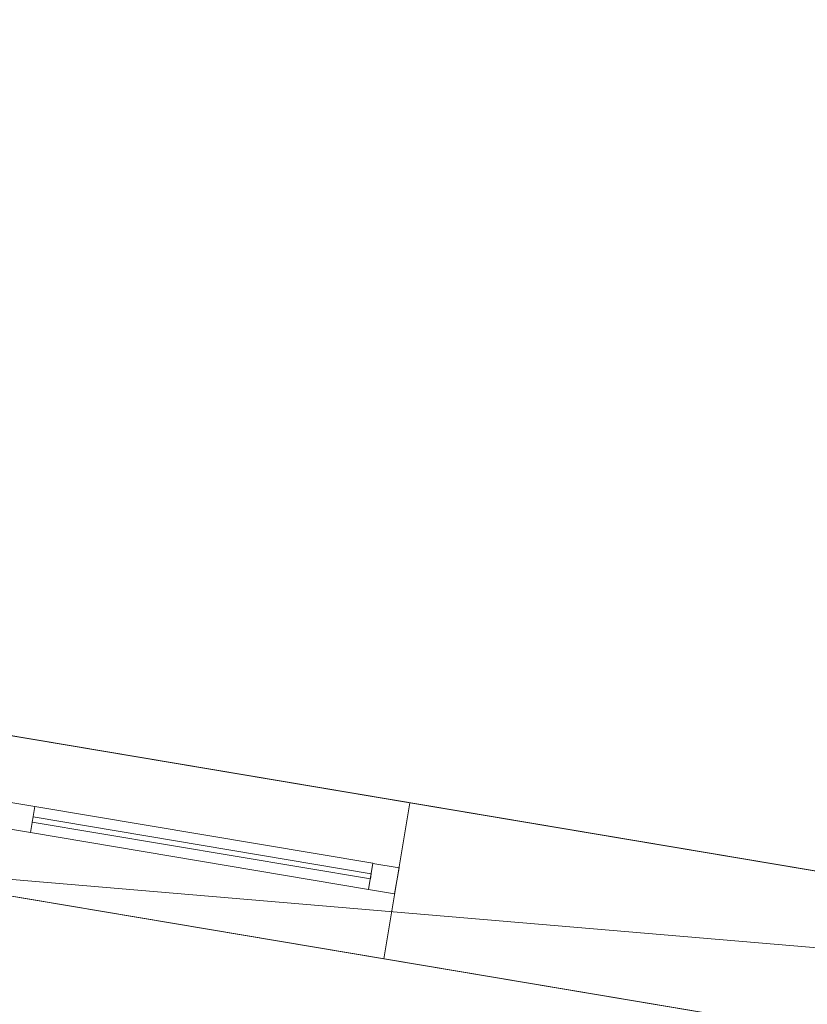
# Model space of a CAD drawing. Header units: millimetres. Extents: x -430348 to -225823, y -86243 to 5084.
# Tile 698 of 1056: x -353388 to -351895, y -7697 to -5831. Entities that reach past the tile are written whole.
import ezdxf

# ---------------------------------------------------------------- set-up
doc = ezdxf.new("R2010")
doc.units = ezdxf.units.MM
for name, color, linetype, lineweight in [('A-GLAZ-CURT', 52, 'Continuous', 9), ('A-GLAZ-CWMG', 51, 'Continuous', 9), ('A-ROOF', 132, 'Continuous', 9), ('A-WALL', 113, 'Continuous', 9)]:
    doc.layers.add(name, color=color, linetype=linetype, lineweight=lineweight)

# ---------------------------------------------------------------- blocks, each defined once
blk = doc.blocks.new('Rectangular Mullion - 50mm x 50mm-342405-_3D_ Copy 1')
at = {"layer": 'A-GLAZ-CWMG'}
mesh = blk.add_polyface(dxfattribs=at)
corners = [(0, 25), (-50, 25), (-50, -25), (0, -25)]
mesh.append_faces([[corners[k] for k in face] for face in [(2, 3, 0, 1)]])
mesh = blk.add_polyface(dxfattribs=at)
corners = [(0, 25, -650), (0, -25, -650), (-50, -25, -650), (-50, 25, -650)]
mesh.append_faces([[corners[k] for k in face] for face in [(0, 1, 2, 3)]])
mesh = blk.add_polyface(dxfattribs=at)
corners = [(-50, 25), (0, 25), (0, 25, -650), (-50, 25, -650)]
mesh.append_faces([[corners[k] for k in face] for face in [(0, 1, 2, 3)]])
mesh = blk.add_polyface(dxfattribs=at)
corners = [(-50, -25), (-50, 25), (-50, 25, -650), (-50, -25, -650)]
mesh.append_faces([[corners[k] for k in face] for face in [(0, 1, 2, 3)]])
mesh = blk.add_polyface(dxfattribs=at)
corners = [(0, 25), (0, -25), (0, -25, -650), (0, 25, -650)]
mesh.append_faces([[corners[k] for k in face] for face in [(0, 1, 2, 3)]])
mesh = blk.add_polyface(dxfattribs=at)
corners = [(0, -25), (-50, -25), (-50, -25, -650), (0, -25, -650)]
mesh.append_faces([[corners[k] for k in face] for face in [(0, 1, 2, 3)]])
blk = doc.blocks.new('Rectangular Mullion - 50mm x 50mm-372305-_3D_ Copy 1')
at = {"layer": 'A-GLAZ-CWMG'}
mesh = blk.add_polyface(dxfattribs=at)
corners = [(0, 25), (-50, 25), (-50, -25), (0, -25)]
mesh.append_faces([[corners[k] for k in face] for face in [(3, 0, 1, 2)]])
mesh = blk.add_polyface(dxfattribs=at)
corners = [(-50, 25), (0, 25), (0, 25, -575), (-50, 25, -575)]
mesh.append_faces([[corners[k] for k in face] for face in [(3, 0, 1, 2)]])
mesh = blk.add_polyface(dxfattribs=at)
corners = [(-50, -25), (-50, 25), (-50, 25, -575), (-50, -25, -575)]
mesh.append_faces([[corners[k] for k in face] for face in [(3, 0, 1, 2)]])
mesh = blk.add_polyface(dxfattribs=at)
corners = [(0, 25), (0, -25), (0, -25, -575), (0, 25, -575)]
mesh.append_faces([[corners[k] for k in face] for face in [(3, 0, 1, 2)]])
mesh = blk.add_polyface(dxfattribs=at)
corners = [(0, -25), (-50, -25), (-50, -25, -575), (0, -25, -575)]
mesh.append_faces([[corners[k] for k in face] for face in [(3, 0, 1, 2)]])
blk = doc.blocks.new('System Panel - Glazed-518797-_3D_ Copy 1')
at = {"layer": 'A-GLAZ-CURT', "transparency": 33554471}
mesh = blk.add_polyface(dxfattribs=at)
corners = [(-325, 5), (-325, 5, 500), (325, 5, 500), (325, 5)]
mesh.append_faces([[corners[k] for k in face] for face in [(1, 2, 3, 0)]])
mesh = blk.add_polyface(dxfattribs=at)
corners = [(325, -5), (-325, -5), (-325, 5), (325, 5)]
mesh.append_faces([[corners[k] for k in face] for face in [(0, 1, 2, 3)]])
mesh = blk.add_polyface(dxfattribs=at)
corners = [(-325, -5, 500), (325, -5, 500), (325, 5, 500), (-325, 5, 500)]
mesh.append_faces([[corners[k] for k in face] for face in [(0, 1, 2, 3)]])
mesh = blk.add_polyface(dxfattribs=at)
corners = [(-325, -5), (-325, -5, 500), (-325, 5, 500), (-325, 5)]
mesh.append_faces([[corners[k] for k in face] for face in [(0, 1, 2, 3)]])
mesh = blk.add_polyface(dxfattribs=at)
corners = [(325, -5, 500), (325, -5), (325, 5), (325, 5, 500)]
mesh.append_faces([[corners[k] for k in face] for face in [(0, 1, 2, 3)]])
mesh = blk.add_polyface(dxfattribs=at)
corners = [(-325, -5), (325, -5), (325, -5, 500), (-325, -5, 500)]
mesh.append_faces([[corners[k] for k in face] for face in [(2, 3, 0, 1)]])
blk = doc.blocks.new('Rectangular Mullion - 50mm x 50mm-342406-_3D_ Copy 1')
at = {"layer": 'A-GLAZ-CWMG'}
mesh = blk.add_polyface(dxfattribs=at)
corners = [(0, 25), (-50, 25), (-50, -25), (0, -25)]
mesh.append_faces([[corners[k] for k in face] for face in [(2, 3, 0, 1)]])
mesh = blk.add_polyface(dxfattribs=at)
corners = [(0, 25, -650), (0, -25, -650), (-50, -25, -650), (-50, 25, -650)]
mesh.append_faces([[corners[k] for k in face] for face in [(0, 1, 2, 3)]])
mesh = blk.add_polyface(dxfattribs=at)
corners = [(-50, 25), (0, 25), (0, 25, -650), (-50, 25, -650)]
mesh.append_faces([[corners[k] for k in face] for face in [(0, 1, 2, 3)]])
mesh = blk.add_polyface(dxfattribs=at)
corners = [(-50, -25), (-50, 25), (-50, 25, -650), (-50, -25, -650)]
mesh.append_faces([[corners[k] for k in face] for face in [(0, 1, 2, 3)]])
mesh = blk.add_polyface(dxfattribs=at)
corners = [(0, 25), (0, -25), (0, -25, -650), (0, 25, -650)]
mesh.append_faces([[corners[k] for k in face] for face in [(0, 1, 2, 3)]])
mesh = blk.add_polyface(dxfattribs=at)
corners = [(0, -25), (-50, -25), (-50, -25, -650), (0, -25, -650)]
mesh.append_faces([[corners[k] for k in face] for face in [(0, 1, 2, 3)]])
blk = doc.blocks.new('Rectangular Mullion - 50mm x 50mm-372306-_3D_ Copy 1')
at = {"layer": 'A-GLAZ-CWMG'}
mesh = blk.add_polyface(dxfattribs=at)
corners = [(0, 25, -575), (0, -25, -575), (-50, -25, -575), (-50, 25, -575)]
mesh.append_faces([[corners[k] for k in face] for face in [(3, 0, 1, 2)]])
mesh = blk.add_polyface(dxfattribs=at)
corners = [(-50, 25), (0, 25), (0, 25, -575), (-50, 25, -575)]
mesh.append_faces([[corners[k] for k in face] for face in [(3, 0, 1, 2)]])
mesh = blk.add_polyface(dxfattribs=at)
corners = [(-50, -25), (-50, 25), (-50, 25, -575), (-50, -25, -575)]
mesh.append_faces([[corners[k] for k in face] for face in [(3, 0, 1, 2)]])
mesh = blk.add_polyface(dxfattribs=at)
corners = [(0, 25), (0, -25), (0, -25, -575), (0, 25, -575)]
mesh.append_faces([[corners[k] for k in face] for face in [(3, 0, 1, 2)]])
mesh = blk.add_polyface(dxfattribs=at)
corners = [(0, -25), (-50, -25), (-50, -25, -575), (0, -25, -575)]
mesh.append_faces([[corners[k] for k in face] for face in [(3, 0, 1, 2)]])
blk = doc.blocks.new('Rectangular Mullion - 50mm x 50mm-444118-_3D_ Copy 1')
at = {"layer": 'A-GLAZ-CWMG'}
mesh = blk.add_polyface(dxfattribs=at)
corners = [(25, 25), (-25, 25), (-25, -25), (25, -25)]
mesh.append_faces([[corners[k] for k in face] for face in [(2, 3, 0, 1)]])
mesh = blk.add_polyface(dxfattribs=at)
corners = [(25, 25, -650), (25, -25, -650), (-25, -25, -650), (-25, 25, -650)]
mesh.append_faces([[corners[k] for k in face] for face in [(0, 1, 2, 3)]])
mesh = blk.add_polyface(dxfattribs=at)
corners = [(-25, 25), (25, 25), (25, 25, -650), (-25, 25, -650)]
mesh.append_faces([[corners[k] for k in face] for face in [(0, 1, 2, 3)]])
mesh = blk.add_polyface(dxfattribs=at)
corners = [(-25, -25), (-25, 25), (-25, 25, -650), (-25, -25, -650)]
mesh.append_faces([[corners[k] for k in face] for face in [(0, 1, 2, 3)]])
mesh = blk.add_polyface(dxfattribs=at)
corners = [(25, 25), (25, -25), (25, -25, -650), (25, 25, -650)]
mesh.append_faces([[corners[k] for k in face] for face in [(0, 1, 2, 3)]])
mesh = blk.add_polyface(dxfattribs=at)
corners = [(25, -25), (-25, -25), (-25, -25, -650), (25, -25, -650)]
mesh.append_faces([[corners[k] for k in face] for face in [(0, 1, 2, 3)]])
blk = doc.blocks.new('Rectangular Mullion - 50mm x 50mm-379571-_3D_ Copy 1')
at = {"layer": 'A-GLAZ-CWMG'}
mesh = blk.add_polyface(dxfattribs=at)
corners = [(25, 25, -575), (25, -25, -575), (-25, -25, -575), (-25, 25, -575)]
mesh.append_faces([[corners[k] for k in face] for face in [(0, 1, 2, 3)]])
mesh = blk.add_polyface(dxfattribs=at)
corners = [(-25, 25), (25, 25), (25, 25, -575), (-25, 25, -575)]
mesh.append_faces([[corners[k] for k in face] for face in [(3, 0, 1, 2)]])
mesh = blk.add_polyface(dxfattribs=at)
corners = [(-25, -25), (-25, 25), (-25, 25, -575), (-25, -25, -575)]
mesh.append_faces([[corners[k] for k in face] for face in [(3, 0, 1, 2)]])
mesh = blk.add_polyface(dxfattribs=at)
corners = [(25, 25), (25, -25), (25, -25, -575), (25, 25, -575)]
mesh.append_faces([[corners[k] for k in face] for face in [(3, 0, 1, 2)]])
mesh = blk.add_polyface(dxfattribs=at)
corners = [(25, -25), (-25, -25), (-25, -25, -575), (25, -25, -575)]
mesh.append_faces([[corners[k] for k in face] for face in [(3, 0, 1, 2)]])
blk = doc.blocks.new('Rectangular Mullion - 50mm x 50mm-379572-_3D_ Copy 1')
at = {"layer": 'A-GLAZ-CWMG'}
mesh = blk.add_polyface(dxfattribs=at)
corners = [(25, 25), (-25, 25), (-25, -25), (25, -25)]
mesh.append_faces([[corners[k] for k in face] for face in [(2, 3, 0, 1)]])
mesh = blk.add_polyface(dxfattribs=at)
corners = [(-25, 25), (25, 25), (25, 25, -575), (-25, 25, -575)]
mesh.append_faces([[corners[k] for k in face] for face in [(3, 0, 1, 2)]])
mesh = blk.add_polyface(dxfattribs=at)
corners = [(-25, -25), (-25, 25), (-25, 25, -575), (-25, -25, -575)]
mesh.append_faces([[corners[k] for k in face] for face in [(3, 0, 1, 2)]])
mesh = blk.add_polyface(dxfattribs=at)
corners = [(25, 25), (25, -25), (25, -25, -575), (25, 25, -575)]
mesh.append_faces([[corners[k] for k in face] for face in [(3, 0, 1, 2)]])
mesh = blk.add_polyface(dxfattribs=at)
corners = [(25, -25), (-25, -25), (-25, -25, -575), (25, -25, -575)]
mesh.append_faces([[corners[k] for k in face] for face in [(3, 0, 1, 2)]])

msp = doc.modelspace()

# ---------------------------------------------------------------- block references
at = {"layer": 'A-GLAZ-CURT', "transparency": 33554471, "rotation": 350.4526997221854}
for p in [(-353042.8, -7401, 62157.6), (-353042.8, -7401, 62707.6)]:
    msp.add_blockref('System Panel - Glazed-518797-_3D_ Copy 1', p, dxfattribs=at)
at = {"layer": 'A-GLAZ-CWMG', "extrusion": (0, 0, -1), "rotation": 189.5473002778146}
for name, p in [('Rectangular Mullion - 50mm x 50mm-379571-_3D_ Copy 1', (353388, -7343, -62682.6)), ('Rectangular Mullion - 50mm x 50mm-379572-_3D_ Copy 1', (353388, -7343, -62107.6)), ('Rectangular Mullion - 50mm x 50mm-372305-_3D_ Copy 1', (352673, -7463.2, -62107.6)), ('Rectangular Mullion - 50mm x 50mm-372306-_3D_ Copy 1', (352673, -7463.2, -62682.6))]:
    msp.add_blockref(name, p, dxfattribs=at)
at = {"layer": 'A-GLAZ-CWMG', "extrusion": (0.986149, -0.165862, 0), "rotation": 90}
for name, p in [('Rectangular Mullion - 50mm x 50mm-342405-_3D_ Copy 1', (-65854.8, 63257.6, -346600.3)), ('Rectangular Mullion - 50mm x 50mm-444118-_3D_ Copy 1', (-65854.8, 62682.6, -346600.3))]:
    msp.add_blockref(name, p, dxfattribs=at)
at = {"layer": 'A-GLAZ-CWMG', "extrusion": (-0.986149, 0.165862, 0), "rotation": 270}
msp.add_blockref('Rectangular Mullion - 50mm x 50mm-342406-_3D_ Copy 1', (65854.8, 62107.6, 347250.3), dxfattribs=at)

# ---------------------------------------------------------------- meshes
at = {"layer": 'A-ROOF'}
mesh = msp.add_polyface(dxfattribs=at)
corners = [(-335956.2, -3632.8, 63357.6), (-360412.7, 480.5, 63357.6), (-357333, -3637.3, 65907.6), (-355277.9, -3983, 65907.6), (-355180.4, -3403.2, 65485.3), (-354376.7, -3538.4, 65485.3), (-354474.2, -4118.1, 65907.6), (-343029.9, -6043, 65907.6), (-342932.4, -5463.2, 65485.3), (-342128.7, -5598.4, 65485.3), (-342226.2, -6178.1, 65907.6), (-340055.7, -6543.2, 65907.6)]
mesh.append_faces([[corners[k] for k in face] for face in [(4, 1, 2, 3)]], dxfattribs={"vtx0": -1})
mesh.append_faces([[corners[k] for k in face] for face in [(1, 4, 5, 0)]], dxfattribs={"vtx0": -1, "vtx2": -1})
mesh.append_faces([[corners[k] for k in face] for face in [(11, 0, 9, 10), (7, 8, 5, 6)]], dxfattribs={"vtx1": -1})
mesh.append_faces([[corners[k] for k in face] for face in [(8, 9, 0, 5)]], dxfattribs={"vtx1": -1, "vtx2": -1, "vtx3": -1})
mesh = msp.add_polyface(dxfattribs=at)
corners = [(-360412.7, 480.5, 63257.6), (-335956.2, -3632.8, 63257.6), (-340055.7, -6543.2, 65807.6), (-342226.2, -6178.1, 65807.6), (-342128.7, -5598.4, 65385.3), (-342932.4, -5463.2, 65385.3), (-343029.9, -6043, 65807.6), (-354474.2, -4118.1, 65807.6), (-354376.7, -3538.4, 65385.3), (-355180.4, -3403.2, 65385.3), (-355277.9, -3983, 65807.6), (-357333, -3637.3, 65807.6)]
mesh.append_faces([[corners[k] for k in face] for face in [(4, 1, 2, 3), (8, 5, 6, 7)]], dxfattribs={"vtx0": -1})
mesh.append_faces([[corners[k] for k in face] for face in [(1, 4, 5, 8)]], dxfattribs={"vtx0": -1, "vtx2": -1, "vtx3": -1})
mesh.append_faces([[corners[k] for k in face] for face in [(11, 0, 9, 10)]], dxfattribs={"vtx1": -1})
mesh.append_faces([[corners[k] for k in face] for face in [(8, 9, 0, 1)]], dxfattribs={"vtx1": -1, "vtx3": -1})
mesh = msp.add_polyface(dxfattribs=at)
corners = [(-361590.3, -6521.1, 63357.6), (-337133.8, -10634.5, 63357.6), (-340055.7, -6543.2, 65907.6), (-342226.2, -6178.1, 65907.6), (-342319.5, -6732.4, 65503.9), (-343123.2, -6597.3, 65503.9), (-343029.9, -6043, 65907.6), (-354474.2, -4118.1, 65907.6), (-354567.4, -4672.4, 65503.9), (-355371.1, -4537.3, 65503.9), (-355277.9, -3983, 65907.6), (-357333, -3637.3, 65907.6)]
mesh.append_faces([[corners[k] for k in face] for face in [(4, 1, 2, 3)]], dxfattribs={"vtx0": -1})
mesh.append_faces([[corners[k] for k in face] for face in [(1, 4, 5, 8)]], dxfattribs={"vtx0": -1, "vtx2": -1, "vtx3": -1})
mesh.append_faces([[corners[k] for k in face] for face in [(11, 0, 9, 10)]], dxfattribs={"vtx1": -1})
mesh.append_faces([[corners[k] for k in face] for face in [(8, 9, 0, 1)]], dxfattribs={"vtx1": -1, "vtx3": -1})
mesh.append_faces([[corners[k] for k in face] for face in [(6, 7, 8, 5)]], dxfattribs={"vtx2": -1})
mesh = msp.add_polyface(dxfattribs=at)
corners = [(-337133.8, -10634.5, 63257.6), (-361590.3, -6521.1, 63257.6), (-357333, -3637.3, 65807.6), (-355277.9, -3983, 65807.6), (-355371.1, -4537.3, 65403.9), (-354567.4, -4672.4, 65403.9), (-354474.2, -4118.1, 65807.6), (-343029.9, -6043, 65807.6), (-343123.2, -6597.3, 65403.9), (-342319.5, -6732.4, 65403.9), (-342226.2, -6178.1, 65807.6), (-340055.7, -6543.2, 65807.6)]
mesh.append_faces([[corners[k] for k in face] for face in [(4, 1, 2, 3)]], dxfattribs={"vtx0": -1})
mesh.append_faces([[corners[k] for k in face] for face in [(1, 4, 5, 0)]], dxfattribs={"vtx0": -1, "vtx2": -1})
mesh.append_faces([[corners[k] for k in face] for face in [(11, 0, 9, 10)]], dxfattribs={"vtx1": -1})
mesh.append_faces([[corners[k] for k in face] for face in [(8, 9, 0, 5)]], dxfattribs={"vtx1": -1, "vtx2": -1, "vtx3": -1})
mesh.append_faces([[corners[k] for k in face] for face in [(5, 6, 7, 8)]], dxfattribs={"vtx3": -1})
mesh = msp.add_polyface(dxfattribs=at)
corners = [(-361590.3, -6521.1, 63357.6), (-361590.3, -6521.1, 63257.6), (-337133.8, -10634.5, 63257.6), (-337133.8, -10634.5, 63357.6)]
mesh.append_faces([[corners[k] for k in face] for face in [(0, 1, 2, 3)]])
mesh = msp.add_polyface(dxfattribs=at)
corners = [(-353825.2, -7421.5, 60952.1), (-351926.9, -7740.8, 62063.5), (-352714.7, -12425, 62063.5), (-354613.1, -12105.7, 60952.1), (-352582.6, -8781.2, 61789.8), (-352499.6, -8288.1, 61789.8), (-353337.9, -8147.2, 61299.1), (-353420.8, -8640.2, 61299.1)]
mesh.append_faces([[corners[k] for k in face] for face in [(6, 0, 1, 5), (0, 6, 7, 3)]], dxfattribs={"vtx0": -1, "vtx2": -1})
mesh.append_faces([[corners[k] for k in face] for face in [(4, 5, 1, 2), (2, 3, 7, 4)]], dxfattribs={"vtx1": -1, "vtx3": -1})
mesh = msp.add_polyface(dxfattribs=at)
corners = [(-353825.2, -7421.5, 61067.6), (-354613.1, -12105.7, 61067.6), (-352714.7, -12425, 62179), (-351926.9, -7740.8, 62179), (-352499.6, -8288.1, 61905.3), (-352582.6, -8781.2, 61905.3), (-353420.8, -8640.2, 61414.5), (-353337.9, -8147.2, 61414.5)]
mesh.append_faces([[corners[k] for k in face] for face in [(7, 0, 6)]], dxfattribs={"vtx0": -1, "vtx1": -1})
mesh.append_faces([[corners[k] for k in face] for face in [(3, 4, 5, 2), (2, 5, 6)]], dxfattribs={"vtx0": -1, "vtx2": -1})
mesh.append_faces([[corners[k] for k in face] for face in [(1, 2, 6, 0)]], dxfattribs={"vtx1": -1, "vtx2": -1})
mesh.append_faces([[corners[k] for k in face] for face in [(3, 0, 7, 4)]], dxfattribs={"vtx1": -1, "vtx3": -1})
mesh = msp.add_polyface(dxfattribs=at)
corners = [(-351926.9, -7740.8, 62063.5), (-353825.2, -7421.5, 60952.1), (-353825.2, -7421.5, 61067.6), (-351926.9, -7740.8, 62179), (-350028.5, -8060.1, 61067.6), (-350028.5, -8060.1, 60952.1)]
mesh.append_faces([[corners[k] for k in face] for face in [(2, 3, 0, 1)]], dxfattribs={"vtx1": -1})
mesh.append_faces([[corners[k] for k in face] for face in [(4, 5, 0, 3)]], dxfattribs={"vtx2": -1})
at = {"layer": 'A-WALL'}
mesh = msp.add_polyface(dxfattribs=at)
corners = [(-337856.4, -10107.3, 58457.6), (-337918.4, -10096.9, 58457.6), (-341603.7, -9477.1, 58457.6), (-341899.6, -9427.3, 58457.6), (-350281.8, -8017.5, 58457.6), (-350577.7, -7967.7, 58457.6), (-353486.8, -7478.4, 58457.6), (-353782.7, -7428.7, 58457.6), (-355557.7, -7130.1, 58457.6), (-355853.6, -7080.4, 58457.6), (-360735, -6259.4, 58457.6), (-360685.3, -5963.5, 58457.6), (-350133.5, -7738.2, 58457.6), (-349837.6, -7788, 58457.6), (-348703.5, -7978.7, 58457.6), (-348407.7, -8028.5, 58457.6), (-337806.6, -9811.5, 58457.6)]
mesh.append_faces([[corners[k] for k in face] for face in [(11, 8, 9, 10)]], dxfattribs={"vtx0": -1})
mesh.append_faces([[corners[k] for k in face] for face in [(5, 12, 4)]], dxfattribs={"vtx0": -1, "vtx1": -1})
mesh.append_faces([[corners[k] for k in face] for face in [(12, 7, 8, 11), (16, 2, 3, 15), (4, 14, 15, 3)]], dxfattribs={"vtx0": -1, "vtx2": -1})
mesh.append_faces([[corners[k] for k in face] for face in [(12, 5, 6, 7)]], dxfattribs={"vtx0": -1, "vtx3": -1})
mesh.append_faces([[corners[k] for k in face] for face in [(13, 14, 4, 12)]], dxfattribs={"vtx1": -1, "vtx2": -1})
mesh.append_faces([[corners[k] for k in face] for face in [(16, 0, 1, 2)]], dxfattribs={"vtx3": -1})
mesh = msp.add_polyface(dxfattribs=at)
corners = [(-360735, -6259.4, 63544.9), (-337856.4, -10107.3, 63544.9), (-337806.6, -9811.5, 63760.4), (-360685.3, -5963.5, 63760.4)]
mesh.append_faces([[corners[k] for k in face] for face in [(2, 3, 0, 1)]])
mesh = msp.add_polyface(dxfattribs=at)
corners = [(-337806.6, -9811.5, 58457.6), (-348407.7, -8028.5, 58457.6), (-348703.5, -7978.7, 58457.6), (-349837.6, -7788, 58457.6), (-350133.5, -7738.2, 58457.6), (-360685.3, -5963.5, 58457.6), (-360685.3, -5963.5, 63760.4), (-337806.6, -9811.5, 63760.4), (-357973.3, -6419.6, 63257.6), (-357973.3, -6419.6, 62107.6), (-356790, -6618.7, 62107.6), (-356790, -6618.7, 63257.6), (-354078.1, -7074.8, 63257.6), (-354078.1, -7074.8, 62107.6), (-352648.1, -7315.3, 62107.6), (-352648.1, -7315.3, 63257.6), (-351070.3, -7580.7, 63257.6), (-351070.3, -7580.7, 62107.6), (-350232.1, -7721.6, 62107.6), (-350232.1, -7721.6, 63257.6), (-349541.8, -7837.7, 63257.6), (-349541.8, -7837.7, 62107.6), (-349098, -7912.4, 62107.6), (-349098, -7912.4, 63257.6), (-347569.5, -8169.5, 62107.6), (-347569.5, -8169.5, 63257.6), (-348407.7, -8028.5, 63257.6), (-348407.7, -8028.5, 62107.6), (-344463.1, -8691.9, 62107.6), (-344463.1, -8691.9, 63257.6), (-345745.1, -8476.3, 63257.6), (-345745.1, -8476.3, 62107.6), (-340469.2, -9363.7, 62107.6), (-340469.2, -9363.7, 63257.6), (-341899.1, -9123.2, 63257.6), (-341899.1, -9123.2, 62107.6), (-338053.1, -9770, 62107.6), (-338053.1, -9770, 63257.6), (-338842.1, -9637.4, 63257.6), (-338842.1, -9637.4, 62107.6), (-345794.4, -8468, 59607.6), (-345794.4, -8468, 60757.6), (-346632.6, -8327, 60757.6), (-346632.6, -8327, 59607.6), (-343723.5, -8816.3, 59957.6), (-343723.5, -8816.3, 60757.6), (-344413.8, -8700.2, 60757.6), (-344413.8, -8700.2, 59957.6), (-341849.8, -9131.5, 59507.6), (-341849.8, -9131.5, 60757.6), (-342589.4, -9007.1, 60757.6), (-342589.4, -9007.1, 59507.6), (-353732.9, -7132.8, 59846.6), (-353732.9, -7132.8, 60767.4), (-354373.9, -7025, 60767.4), (-354373.9, -7025, 59846.6), (-348703.5, -7978.7, 58607.6), (-348703.5, -7978.7, 60907.6), (-349837.6, -7788, 60907.6), (-349837.6, -7788, 58607.6), (-347234.2, -8225.9, 58707.6), (-347234.2, -8225.9, 60757.6), (-348072.4, -8084.9, 60757.6), (-348072.4, -8084.9, 58707.6), (-360438.7, -6005, 63257.6), (-360438.7, -6005, 62107.6), (-359600.5, -6146, 62107.6), (-359600.5, -6146, 63257.6)]
mesh.append_faces([[corners[k] for k in face] for face in [(41, 47, 40), (36, 0, 39), (35, 29, 34), (57, 62, 56), (4, 59, 3)]], dxfattribs={"vtx0": -1, "vtx1": -1})
mesh.append_faces([[corners[k] for k in face] for face in [(7, 26, 23, 6), (21, 58, 18, 20), (9, 5, 66, 8)]], dxfattribs={"vtx0": -1, "vtx1": -1, "vtx2": -1})
mesh.append_faces([[corners[k] for k in face] for face in [(39, 0, 48, 32), (42, 61, 24, 31), (57, 22, 27, 62)]], dxfattribs={"vtx0": -1, "vtx1": -1, "vtx2": -1, "vtx3": -1})
mesh.append_faces([[corners[k] for k in face] for face in [(41, 31, 46, 47), (35, 45, 28, 29), (55, 5, 9, 10)]], dxfattribs={"vtx0": -1, "vtx1": -1, "vtx3": -1})
mesh.append_faces([[corners[k] for k in face] for face in [(32, 48, 49), (1, 63, 60, 0), (61, 42, 43, 60), (28, 45, 46, 31), (39, 32, 33, 38), (31, 24, 25, 30), (62, 27, 24, 61), (27, 22, 23, 26), (22, 57, 58, 21), (56, 1, 2), (8, 66, 67), (6, 64, 65, 5), (5, 65, 66)]], dxfattribs={"vtx0": -1, "vtx2": -1})
mesh.append_faces([[corners[k] for k in face] for face in [(35, 49, 50, 45), (60, 43, 40, 51), (56, 62, 63, 1), (7, 37, 38, 33), (7, 33, 34, 29), (17, 52, 53, 14), (6, 23, 20, 19), (6, 19, 16, 15), (10, 12, 13, 54)]], dxfattribs={"vtx0": -1, "vtx2": -1, "vtx3": -1})
mesh.append_faces([[corners[k] for k in face] for face in [(41, 42, 31), (29, 30, 7), (35, 32, 49), (54, 55, 10), (18, 19, 20), (15, 12, 6), (10, 11, 12)]], dxfattribs={"vtx1": -1, "vtx2": -1})
mesh.append_faces([[corners[k] for k in face] for face in [(51, 48, 0, 60), (47, 44, 51, 40), (25, 26, 7, 30), (58, 59, 4, 52), (17, 18, 58, 52), (11, 8, 6, 12), (67, 64, 6, 8)]], dxfattribs={"vtx1": -1, "vtx2": -1, "vtx3": -1})
mesh.append_faces([[corners[k] for k in face] for face in [(50, 51, 44, 45), (36, 37, 7, 0), (59, 56, 2, 3), (4, 5, 55, 52), (53, 54, 13, 14), (16, 17, 14, 15)]], dxfattribs={"vtx1": -1, "vtx3": -1})
mesh = msp.add_polyface(dxfattribs=at)
corners = [(-360735, -6259.4, 58457.6), (-355853.6, -7080.4, 58457.6), (-355557.7, -7130.1, 58457.6), (-353782.7, -7428.7, 58457.6), (-353486.8, -7478.4, 58457.6), (-350577.7, -7967.7, 58457.6), (-350281.8, -8017.5, 58457.6), (-341899.6, -9427.3, 58457.6), (-341603.7, -9477.1, 58457.6), (-337918.4, -10096.9, 58457.6), (-337856.4, -10107.3, 58457.6), (-337856.4, -10107.3, 63544.9), (-360735, -6259.4, 63544.9), (-358023.1, -6715.5, 62107.6), (-358023.1, -6715.5, 63257.6), (-356839.7, -6914.5, 63257.6), (-356839.7, -6914.5, 62107.6), (-354127.8, -7370.6, 62107.6), (-354127.8, -7370.6, 63257.6), (-352697.9, -7611.1, 63257.6), (-352697.9, -7611.1, 62107.6), (-351120.1, -7876.5, 62107.6), (-351120.1, -7876.5, 63257.6), (-350281.8, -8017.5, 63257.6), (-350281.8, -8017.5, 62107.6), (-349591.5, -8133.6, 62107.6), (-349591.5, -8133.6, 63257.6), (-349147.8, -8208.2, 63257.6), (-349147.8, -8208.2, 62107.6), (-347619.2, -8465.3, 63257.6), (-347619.2, -8465.3, 62107.6), (-348457.5, -8324.3, 62107.6), (-348457.5, -8324.3, 63257.6), (-344512.9, -8987.8, 63257.6), (-344512.9, -8987.8, 62107.6), (-345794.9, -8772.2, 62107.6), (-345794.9, -8772.2, 63257.6), (-340519, -9659.5, 63257.6), (-340519, -9659.5, 62107.6), (-341948.9, -9419, 62107.6), (-341948.9, -9419, 63257.6), (-338102.9, -10065.9, 63257.6), (-338102.9, -10065.9, 62107.6), (-338891.8, -9933.2, 62107.6), (-338891.8, -9933.2, 63257.6), (-345844.2, -8763.9, 60757.6), (-345844.2, -8763.9, 59607.6), (-346682.4, -8622.9, 59607.6), (-346682.4, -8622.9, 60757.6), (-343773.3, -9112.2, 60757.6), (-343773.3, -9112.2, 59957.6), (-344463.6, -8996.1, 59957.6), (-344463.6, -8996.1, 60757.6), (-353782.7, -7428.7, 60767.4), (-353782.7, -7428.7, 59846.6), (-354423.7, -7320.9, 59846.6), (-354423.7, -7320.9, 60767.4), (-348753.3, -8274.6, 60907.6), (-348753.3, -8274.6, 58607.6), (-349887.4, -8083.8, 58607.6), (-349887.4, -8083.8, 60907.6), (-341899.6, -9427.3, 60757.6), (-341899.6, -9427.3, 59507.6), (-342639.2, -9302.9, 59507.6), (-342639.2, -9302.9, 60757.6), (-347283.9, -8521.7, 60757.6), (-347283.9, -8521.7, 58707.6), (-348122.2, -8380.7, 58707.6), (-348122.2, -8380.7, 60757.6), (-360488.5, -6300.8, 62107.6), (-360488.5, -6300.8, 63257.6), (-359650.3, -6441.8, 63257.6), (-359650.3, -6441.8, 62107.6)]
mesh.append_faces([[corners[k] for k in face] for face in [(5, 54, 4), (69, 0, 72), (16, 18, 15), (67, 58, 66), (33, 11, 36)]], dxfattribs={"vtx0": -1, "vtx1": -1})
mesh.append_faces([[corners[k] for k in face] for face in [(25, 24, 60, 28), (21, 20, 53), (46, 7, 51, 45), (65, 48, 30, 68), (30, 48, 35, 29), (39, 34, 49)]], dxfattribs={"vtx0": -1, "vtx1": -1, "vtx2": -1})
mesh.append_faces([[corners[k] for k in face] for face in [(62, 9, 43, 38)]], dxfattribs={"vtx0": -1, "vtx1": -1, "vtx2": -1, "vtx3": -1})
mesh.append_faces([[corners[k] for k in face] for face in [(16, 56, 17, 18), (7, 63, 50, 51), (39, 49, 64, 61)]], dxfattribs={"vtx0": -1, "vtx1": -1, "vtx3": -1})
mesh.append_faces([[corners[k] for k in face] for face in [(17, 56, 53, 20), (59, 5, 6, 58), (24, 25, 26, 23), (68, 57, 58, 67), (72, 13, 14, 71), (20, 21, 22, 19), (12, 22, 23), (64, 49, 50, 63), (38, 61, 62), (11, 41, 42), (9, 42, 43)]], dxfattribs={"vtx0": -1, "vtx2": -1})
mesh.append_faces([[corners[k] for k in face] for face in [(1, 55, 56, 16), (21, 53, 54, 60), (58, 6, 7, 66), (5, 59, 60, 54), (28, 60, 57, 31), (12, 70, 71, 14), (12, 14, 15, 18), (12, 18, 19, 22), (35, 48, 45, 52), (68, 30, 31, 57), (11, 32, 29, 36)]], dxfattribs={"vtx0": -1, "vtx2": -1, "vtx3": -1})
mesh.append_faces([[corners[k] for k in face] for face in [(55, 1, 2, 3), (62, 7, 8, 9), (42, 9, 10, 11)]], dxfattribs={"vtx0": -1, "vtx3": -1})
mesh.append_faces([[corners[k] for k in face] for face in [(24, 21, 60), (16, 13, 1), (51, 52, 45), (62, 63, 7), (35, 36, 29), (38, 39, 61)]], dxfattribs={"vtx1": -1, "vtx2": -1})
mesh.append_faces([[corners[k] for k in face] for face in [(0, 1, 13, 72), (26, 27, 12, 23), (11, 12, 27, 32), (46, 47, 66, 7), (40, 37, 11, 33), (44, 41, 11, 37)]], dxfattribs={"vtx1": -1, "vtx2": -1, "vtx3": -1})
mesh.append_faces([[corners[k] for k in face] for face in [(54, 55, 3, 4), (27, 28, 31, 32), (69, 70, 12, 0), (65, 66, 47, 48), (52, 49, 34, 35), (39, 40, 33, 34), (37, 38, 43, 44)]], dxfattribs={"vtx1": -1, "vtx3": -1})
mesh = msp.add_polyface(dxfattribs=at)
corners = [(-354127.8, -7370.6, 63257.6), (-354078.1, -7074.8, 63257.6), (-352648.1, -7315.3, 63257.6), (-352697.9, -7611.1, 63257.6)]
mesh.append_faces([[corners[k] for k in face] for face in [(1, 2, 3, 0)]])
mesh = msp.add_polyface(dxfattribs=at)
corners = [(-354078.1, -7074.8, 62107.6), (-354127.8, -7370.6, 62107.6), (-352697.9, -7611.1, 62107.6), (-352648.1, -7315.3, 62107.6)]
mesh.append_faces([[corners[k] for k in face] for face in [(2, 3, 0, 1)]])
mesh = msp.add_polyface(dxfattribs=at)
corners = [(-352697.9, -7611.1, 63257.6), (-352648.1, -7315.3, 63257.6), (-352648.1, -7315.3, 62107.6), (-352697.9, -7611.1, 62107.6)]
mesh.append_faces([[corners[k] for k in face] for face in [(1, 2, 3, 0)]])

doc.saveas('drawing.dxf')
